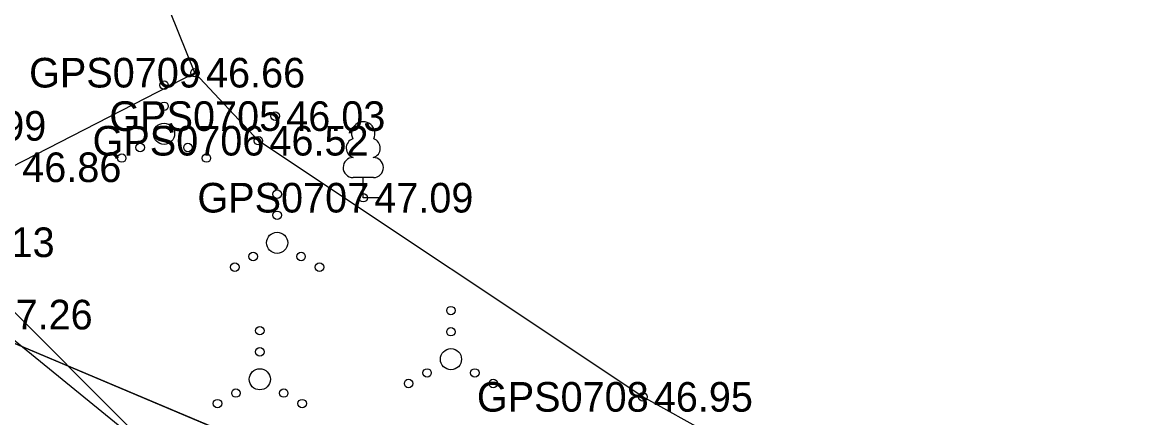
# Model space of a CAD drawing. Extents: x 551623 to 559850, y 6561220 to 6567135.
# Drawn here: x 555238.2 to 555264.6, y 6565602.3 to 6565611.65 of the extents above; entities that cross this region are included whole.
import ezdxf

# ---------------------------------------------------------------- set-up
doc = ezdxf.new("R2010")
doc.units = 0
for name, color, linetype in [('AED', 7, 'Continuous'), ('HALJASTUS', 7, 'Continuous'), ('KORGUS-EH2000', 7, 'Continuous'), ('MOOTKORG-EH2000', 7, 'Continuous'), ('MOOTMPUNKT', 7, 'Continuous'), ('MOOTNR', 7, 'Continuous'), ('MOOTPIIR', 7, 'Continuous'), ('MPKAABEL', 7, 'Continuous'), ('PIIR', 7, 'Continuous'), ('PUU', 7, 'Continuous')]:
    doc.layers.add(name, color=color, linetype=linetype)

msp = doc.modelspace()

# ---------------------------------------------------------------- linework, layer by layer
at = {"layer": 'AED'}
msp.add_lwpolyline([(555232.436, 6565610.906), (555236.358, 6565606.45), (555242.129, 6565600.656), (555246.155, 6565597.882), (555252.128, 6565593.519), (555260.095, 6565587.775), (555268.402, 6565591.523)], dxfattribs=at)
at = {"layer": 'HALJASTUS'}
for points in [[(555237.448, 6565630.434), (555234.711, 6565628.766), (555234.594, 6565621.78), (555237.038, 6565613.917), (555237.935, 6565608.224), (555242.277, 6565610.46)], [(555232.436, 6565610.906), (555232.688, 6565611.189), (555233.276, 6565610.777), (555230.59, 6565609.352), (555233.609, 6565606.609), (555235.228, 6565606.695), (555237.256, 6565604.74), (555244.547, 6565598.797), (555246.343, 6565596.071), (555254.665, 6565589.351), (555261.368, 6565585.597), (555264.956, 6565586.512), (555268.159, 6565589.281), (555269.967, 6565592.17)]]:
    msp.add_lwpolyline(points, dxfattribs=at)
for centre, radius in [((555241.546, 6565610.166), 0.1), ((555241.546, 6565609.666), 0.1), ((555241.546, 6565609.016), 0.25), ((555240.981, 6565608.691), 0.1), ((555242.111, 6565608.691), 0.1), ((555240.546, 6565608.441), 0.1), ((555242.546, 6565608.441), 0.1), ((555244.218, 6565607.588), 0.1), ((555244.218, 6565607.088), 0.1), ((555244.218, 6565606.438), 0.25), ((555243.653, 6565606.113), 0.1), ((555244.783, 6565606.113), 0.1), ((555243.218, 6565605.863), 0.1), ((555245.218, 6565605.863), 0.1), ((555248.326, 6565604.835), 0.1), ((555243.809, 6565604.36), 0.1), ((555248.326, 6565604.335), 0.1), ((555243.809, 6565603.86), 0.1), ((555248.326, 6565603.685), 0.25), ((555243.809, 6565603.21), 0.25), ((555247.761, 6565603.36), 0.1), ((555248.891, 6565603.36), 0.1), ((555247.326, 6565603.11), 0.1), ((555249.326, 6565603.11), 0.1), ((555243.244, 6565602.885), 0.1), ((555244.374, 6565602.885), 0.1), ((555242.809, 6565602.635), 0.1), ((555244.809, 6565602.635), 0.1)]:
    msp.add_circle(centre, radius, dxfattribs=at)
at = {"layer": 'KORGUS-EH2000'}
for centre in [(555242.277, 6565610.46), (555243.776, 6565608.851), (555252.859, 6565602.795)]:
    msp.add_circle(centre, 0.1, dxfattribs=at)
at = {"layer": 'MOOTMPUNKT'}
for centre in [(555242.277, 6565610.46), (555244.173, 6565609.433), (555243.776, 6565608.851), (555246.254, 6565607.504), (555252.859, 6565602.795)]:
    msp.add_circle(centre, 0.1, dxfattribs=at)
at = {"layer": 'MOOTPIIR'}
msp.add_lwpolyline([(555270.071, 6565591.77), (555264.162, 6565596.509), (555252.859, 6565602.795), (555243.776, 6565608.851), (555242.277, 6565610.46), (555240.551, 6565614.747), (555238.639, 6565625.031), (555237.448, 6565630.434), (555229.045, 6565629.544), (555232.436, 6565610.906), (555208.41, 6565607.243), (555194.266, 6565604.597), (555193.862, 6565607.099), (555187.233, 6565605.665), (555188.724, 6565598.434), (555188.66, 6565597.281), (555188.558, 6565594.964), (555216.926, 6565595.057), (555235.042, 6565592.642), (555233.453, 6565584.321), (555242.233, 6565583.941), (555257.286, 6565572.842), (555301.451, 6565539.862)], dxfattribs=at)
at = {"layer": 'MPKAABEL'}
msp.add_lwpolyline([(555232.436, 6565610.906), (555236.358, 6565606.45), (555242.129, 6565600.656), (555246.155, 6565597.882), (555252.128, 6565593.519), (555260.095, 6565587.775), (555268.402, 6565591.523)], dxfattribs=at)
at = {"layer": 'PIIR'}
for points in [[(555160.12, 6565598.86), (555193.24, 6565604.68), (555193.7, 6565602.7), (555225.47, 6565605.89), (555234.35, 6565605.6), (555251.24, 6565598.48), (555330.71, 6565538.85), (555343.81, 6565536.56), (555350.68, 6565540.44), (555361.56, 6565549.57), (555419.65, 6565609.54), (555428.83, 6565620.98), (555435.71, 6565632.72), (555438.85, 6565638.78), (555447.07, 6565659.22), (555507.46, 6565826.66)], [(555435.71, 6565632.72), (555428.83, 6565620.98), (555419.65, 6565609.54), (555361.56, 6565549.57), (555350.68, 6565540.44), (555343.81, 6565536.56), (555330.71, 6565538.85), (555251.24, 6565598.48), (555234.35, 6565605.6), (555223.17, 6565668.21)]]:
    msp.add_lwpolyline(points, dxfattribs=at)
at = {"layer": 'PUU'}
for p, q in [((555246.494, 6565607.979), (555246.014, 6565607.979)), ((555246.254, 6565607.504), (555246.254, 6565607.979)), ((555246.634, 6565607.504), (555246.254, 6565607.504))]:
    msp.add_line(p, q, dxfattribs=at)
for centre, radius, start, end in [((555246.254, 6565609.024), 0.277, 332.5799, 207.4201), ((555246.084, 6565608.676), 0.233, 109.0217, 253.1415), ((555246.424, 6565608.676), 0.233, 286.8508, 70.9859), ((555246.016, 6565608.216), 0.238, 90.0016, 269.3953), ((555246.491, 6565608.216), 0.238, 270.6047, 89.9984)]:
    msp.add_arc(centre, radius, start, end, dxfattribs=at)

# ---------------------------------------------------------------- texts
at = {"layer": 'KORGUS-EH2000'}
for s, p in [(' 46.66', (555242.277, 6565610.11)), (' 46.52', (555243.776, 6565608.501)), (' 46.86', (555237.935, 6565607.874)), (' 47.13', (555236.358, 6565606.1)), (' 46.95', (555252.859, 6565602.445))]:
    msp.add_text(s, height=0.7, dxfattribs=at).set_placement(p)
at = {"layer": 'MOOTKORG-EH2000'}
for s, p in [(' 46.66', (555242.277, 6565610.11)), (' 46.03', (555244.173, 6565609.083)), (' 46.99', (555236.161, 6565608.853)), (' 46.52', (555243.776, 6565608.501)), (' 46.86', (555237.935, 6565607.874)), (' 47.09', (555246.254, 6565607.154)), (' 47.13', (555236.358, 6565606.1)), (' 47.26', (555237.256, 6565604.39)), (' 46.95', (555252.859, 6565602.445))]:
    msp.add_text(s, height=0.7, dxfattribs=at).set_placement(p)
at = {"layer": 'MOOTNR'}
for s, p in [('GPS0709 ', (555238.357, 6565610.11)), ('GPS0705 ', (555240.254, 6565609.083)), ('GPS0706 ', (555239.857, 6565608.501)), ('GPS0707 ', (555242.334, 6565607.154)), ('GPS0708 ', (555248.939, 6565602.445))]:
    msp.add_text(s, height=0.7, dxfattribs=at).set_placement(p)

doc.saveas('drawing.dxf')
